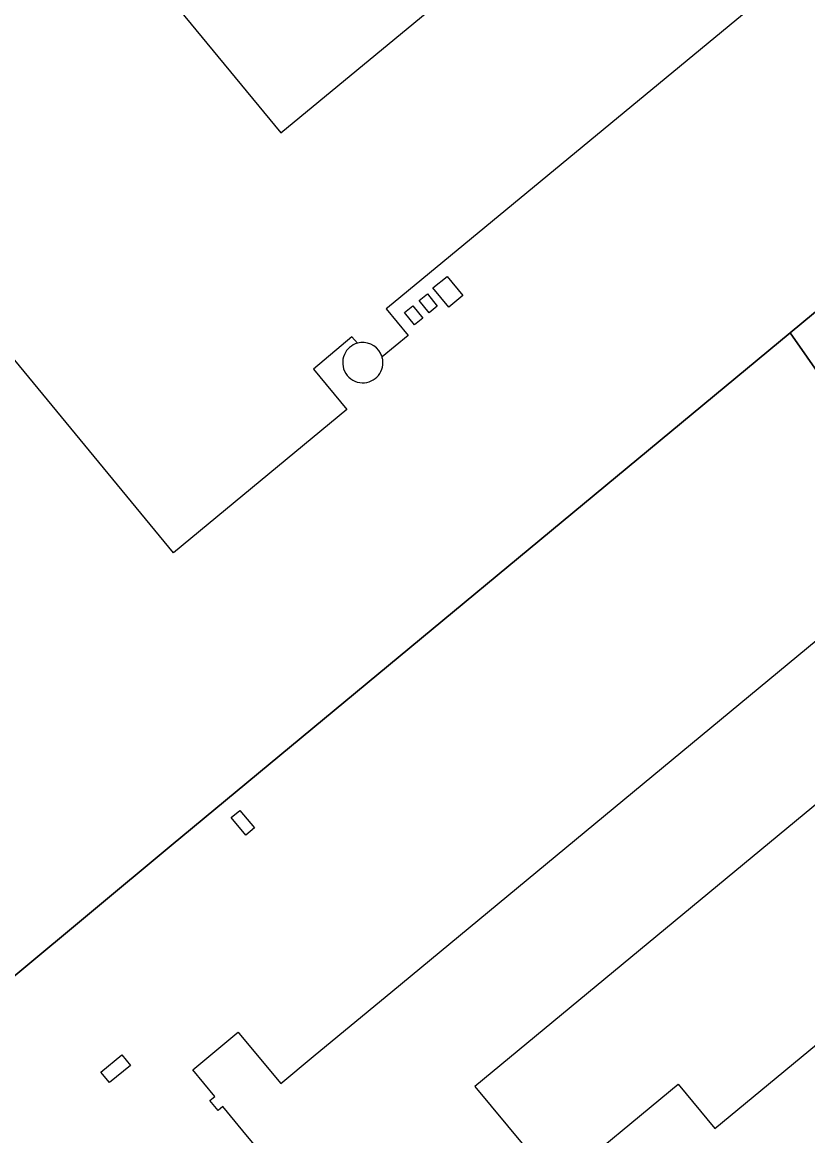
# Model space of a CAD drawing. Extents: x 156141 to 158132, y 385651 to 388399.
# Drawn here: x 157295.8 to 157475.3, y 386921.8 to 387176.2 of the extents above; entities that cross this region are included whole.
import ezdxf

# ---------------------------------------------------------------- set-up
doc = ezdxf.new("R2010")
doc.units = 0
for name, color, linetype in [('IMGEO_Erf', 7, 'Continuous'), ('IMGEO_Hek', 7, 'Continuous'), ('IMGEO_Opslagtank', 7, 'Continuous'), ('IMGEO_Pand', 7, 'Continuous'), ('IMGEO_Pand_vergunning_verleend', 7, 'Continuous')]:
    doc.layers.add(name, color=color, linetype=linetype)

msp = doc.modelspace()

# ---------------------------------------------------------------- linework, layer by layer
at = {"layer": 'IMGEO_Erf'}
for points in [[(157625.77, 387233.23), (157471.26, 387105.25)], [(157471.26, 387105.25), (157329.83, 386988.11), (157257.77, 386928.3)], [(157471.26, 387105.25), (157486.84, 387083.01), (157516.68, 387082.29), (157532.39, 387063.16), (157586.51, 387062.13), (157631.33, 387007.59), (157640.77, 387006.8), (157666.09, 386976.1), (157665.21, 386965.96), (157675.39, 386953.47), (157641.16, 386925.19), (157646.5, 386918.51), (157432.11, 386741.54), (157420.21, 386731.74)]]:
    msp.add_lwpolyline(points, dxfattribs=at)
at = {"layer": 'IMGEO_Hek'}
for points in [[(157257.77, 386928.3), (157329.83, 386988.11), (157471.26, 387105.25), (157625.77, 387233.23)], [(157420.21, 386731.74), (157432.11, 386741.54), (157646.5, 386918.51), (157641.16, 386925.19), (157675.39, 386953.47), (157665.21, 386965.96), (157666.09, 386976.1), (157640.77, 387006.8), (157631.33, 387007.59), (157586.51, 387062.13), (157532.39, 387063.16), (157516.68, 387082.29), (157486.84, 387083.01), (157471.26, 387105.25)]]:
    msp.add_lwpolyline(points, dxfattribs=at)
at = {"layer": 'IMGEO_Opslagtank'}
for centre, radius, start, end in [((157373.59, 387098.44), 4.59, 105.5327, 156.1888), ((157373.58, 387098.43), 4.59, 156.03, 268.4095), ((157373.6, 387098.43), 4.59, 268.1938, 13.505), ((157374.67, 387098.71), 3.47, 13.0491, 16.9989)]:
    msp.add_arc(centre, radius, start, end, dxfattribs=at)
at = {"layer": 'IMGEO_Pand'}
for points in [[(157372.36, 387102.86), (157371.11, 387104.35), (157362.29, 387096.97), (157369.92, 387087.72), (157330.32, 387055.02), (157281.16, 387114.57), (157172.83, 387245.77)], [(157319.99, 387193.25), (157354.89, 387150.97), (157460.35, 387237.99)], [(157469.96, 387185.87), (157379.21, 387110.93), (157378.95, 387110.72), (157383.96, 387104.65), (157377.99, 387099.73)], [(157392.85, 387118.14), (157396.45, 387113.74), (157393.22, 387111.13), (157389.63, 387115.51), (157392.85, 387118.14)], [(157388.35, 387114.15), (157390.62, 387111.35), (157388.76, 387109.83), (157386.46, 387112.62), (157388.35, 387114.15)], [(157385.01, 387111.42), (157387.29, 387108.63), (157385.42, 387107.11), (157383.14, 387109.91), (157385.01, 387111.42)], [(157445.3, 386807.51), (157392, 386871.98), (157389.82, 386870.18), (157387.78, 386872.65), (157359.93, 386906.36), (157346.19, 386922.98), (157341.64, 386928.5), (157340.56, 386927.61), (157338.66, 386929.88), (157339.76, 386930.78), (157334.74, 386936.85), (157344.84, 386945.23), (157345.13, 386945.47), (157345.28, 386945.29), (157354.84, 386933.77), (157362.27, 386939.92), (157380.47, 386954.96), (157483.87, 387040.42)], [(157502.2, 387018.23), (157399.23, 386933.1), (157417.83, 386910.59), (157445.69, 386933.62), (157454.08, 386923.48), (157587.31, 387033.54)], [(157346.83, 386990.49), (157343.52, 386994.49), (157345.52, 386996.16), (157348.83, 386992.14), (157346.83, 386990.49)]]:
    msp.add_lwpolyline(points, dxfattribs=at)
for centre, radius, start, end in [((157373.59, 387098.44), 4.59, 27.724, 105.5159), ((157373.63, 387098.44), 4.55, 16.4218, 27.9281)]:
    msp.add_arc(centre, radius, start, end, dxfattribs=at)
at = {"layer": 'IMGEO_Pand_vergunning_verleend'}
msp.add_lwpolyline([(157318.55, 386940.3), (157320.53, 386937.88), (157315.74, 386933.96), (157313.76, 386936.37), (157318.55, 386940.3)], dxfattribs=at)

doc.saveas('drawing.dxf')
